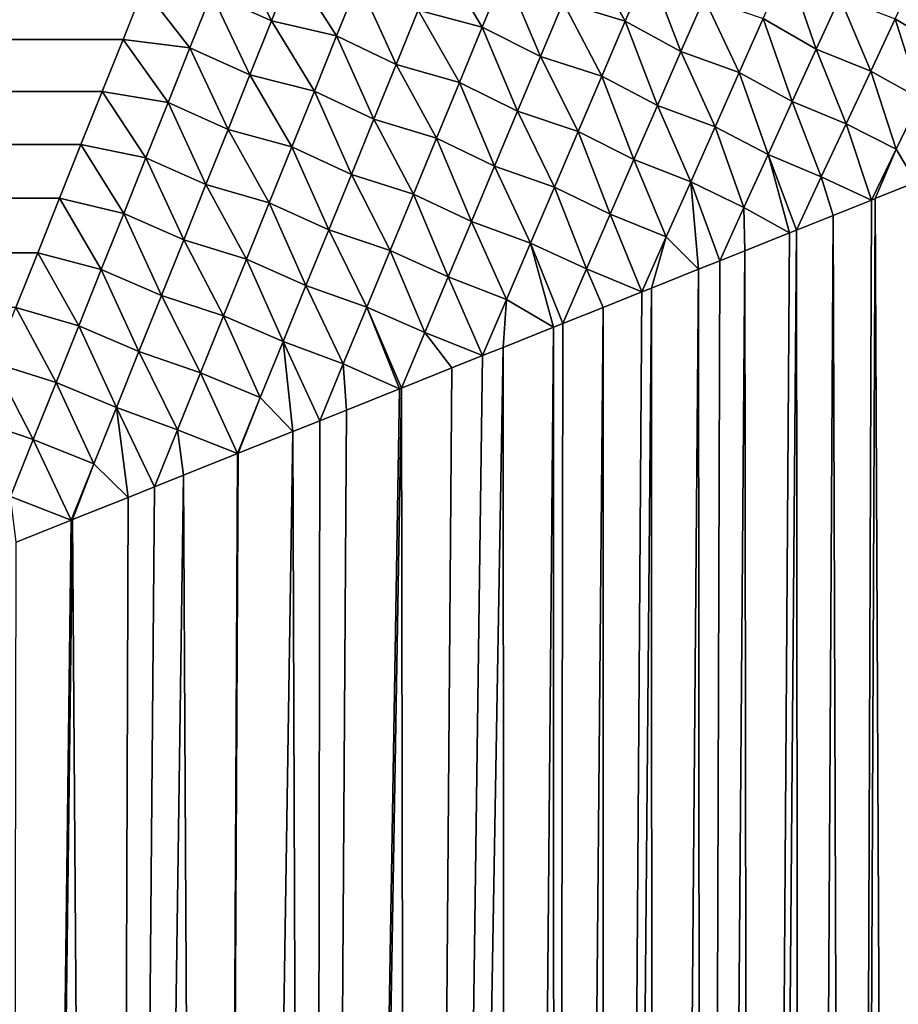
# Model space of a CAD drawing. Extents: x -226 to 226, y -900 to 900.
# Tile 717 of 729: x 178.73 to 180.48, y 892.47 to 894.43. Entities that reach past the tile are written whole.
import ezdxf

# ---------------------------------------------------------------- set-up
doc = ezdxf.new("R2010")
doc.units = 0
doc.header["$LTSCALE"] = 65.185185
for name, color, linetype in [('189', 7, 'CONTINUOUS'), ('496', 7, 'CONTINUOUS'), ('497', 7, 'CONTINUOUS'), ('499', 7, 'CONTINUOUS')]:
    doc.layers.add(name, color=color, linetype=linetype)

msp = doc.modelspace()

# ---------------------------------------------------------------- linework, layer by layer
at = {"layer": '189', "color": 7, "linetype": 'CONTINUOUS'}
for points in [[(181.25, 900, 1.9), (177.25, 900, 1.9), (177.25, 0, 1.9), (181.25, 900, 1.9)], [(181.25, 900, 1.9), (177.25, 0, 1.9), (181.25, 0, 1.9), (181.25, 900, 1.9)]]:
    msp.add_3dface(points, dxfattribs=at)
at = {"layer": '496', "color": 7, "linetype": 'CONTINUOUS'}
for points in [[(-178.9611, 894.4527, -23.0697), (-178.9775, 894.4936, -23.0523), (178.9365, 894.3913, -23.0945), (-178.9611, 894.4527, -23.0697)], [(178.9365, 894.3913, -23.0945), (-178.9775, 894.4936, -23.0523), (178.9775, 894.4936, -23.0523), (178.9365, 894.3913, -23.0945)], [(-178.9365, 894.3913, -23.0945), (-178.9611, 894.4527, -23.0697), (178.9365, 894.3913, -23.0945), (-178.9365, 894.3913, -23.0945)], [(-178.8965, 894.2913, -23.1315), (-178.9365, 894.3913, -23.0945), (178.8949, 894.2872, -23.1329), (-178.8965, 894.2913, -23.1315)], [(178.8949, 894.2872, -23.1329), (-178.9365, 894.3913, -23.0945), (178.9365, 894.3913, -23.0945), (178.8949, 894.2872, -23.1329)], [(-178.8949, 894.2872, -23.1329), (-178.8965, 894.2913, -23.1315), (178.8949, 894.2872, -23.1329), (-178.8949, 894.2872, -23.1329)], [(-178.8526, 894.1815, -23.1676), (-178.8949, 894.2872, -23.1329), (178.8526, 894.1815, -23.1676), (-178.8526, 894.1815, -23.1676)], [(178.8526, 894.1815, -23.1676), (-178.8949, 894.2872, -23.1329), (178.8949, 894.2872, -23.1329), (178.8526, 894.1815, -23.1676)], [(-178.8314, 894.1284, -23.1833), (-178.8526, 894.1815, -23.1676), (178.8098, 894.0745, -23.1983), (-178.8314, 894.1284, -23.1833)], [(178.8098, 894.0745, -23.1983), (-178.8526, 894.1815, -23.1676), (178.8526, 894.1815, -23.1676), (178.8098, 894.0745, -23.1983)], [(-178.8098, 894.0745, -23.1983), (-178.8314, 894.1284, -23.1833), (178.8098, 894.0745, -23.1983), (-178.8098, 894.0745, -23.1983)], [(-178.7665, 893.9661, -23.2251), (-178.8098, 894.0745, -23.1983), (178.7665, 893.9661, -23.2251), (-178.7665, 893.9661, -23.2251)], [(178.7665, 893.9661, -23.2251), (-178.8098, 894.0745, -23.1983), (178.8098, 894.0745, -23.1983), (178.7665, 893.9661, -23.2251)], [(178.7227, 893.8568, -23.2479), (-178.7665, 893.9661, -23.2251), (178.7665, 893.9661, -23.2251), (178.7227, 893.8568, -23.2479)]]:
    msp.add_3dface(points, dxfattribs=at)
at = {"layer": '497', "color": 7, "linetype": 'CONTINUOUS'}
for points in [[(180.516, 894.1064, -22.5216), (180.4853, 883.2804, -22.5491), (180.4348, 894.0739, -22.5927), (180.516, 894.1064, -22.5216)], [(180.4278, 894.0711, -22.5986), (180.3874, 883.2364, -22.6319), (180.3509, 894.0403, -22.661), (180.4278, 894.0711, -22.5986)], [(180.4853, 883.2804, -22.5491), (180.3874, 883.2364, -22.6319), (180.4348, 894.0739, -22.5927), (180.4853, 883.2804, -22.5491)], [(180.4348, 894.0739, -22.5927), (180.3874, 883.2364, -22.6319), (180.4278, 894.0711, -22.5986), (180.4348, 894.0739, -22.5927)], [(180.3509, 894.0403, -22.661), (180.2889, 883.199, -22.7083), (180.2778, 894.0111, -22.7165), (180.3509, 894.0403, -22.661)], [(180.3874, 883.2364, -22.6319), (180.2889, 883.199, -22.7083), (180.3509, 894.0403, -22.661), (180.3874, 883.2364, -22.6319)], [(180.2642, 894.0057, -22.7264), (180.1901, 883.168, -22.7786), (180.1749, 893.97, -22.7889), (180.2642, 894.0057, -22.7264)], [(180.2889, 883.199, -22.7083), (180.1901, 883.168, -22.7786), (180.2778, 894.0111, -22.7165), (180.2889, 883.199, -22.7083)], [(180.2778, 894.0111, -22.7165), (180.1901, 883.168, -22.7786), (180.2642, 894.0057, -22.7264), (180.2778, 894.0111, -22.7165)], [(180.1901, 883.168, -22.7786), (180.0914, 883.1431, -22.8431), (180.1749, 893.97, -22.7889), (180.1901, 883.168, -22.7786)], [(180.1749, 893.97, -22.7889), (180.0914, 883.1431, -22.8431), (180.1252, 893.9501, -22.8217), (180.1749, 893.97, -22.7889)], [(180.1252, 893.9501, -22.8217), (180.0914, 883.1431, -22.8431), (180.0832, 893.9333, -22.8482), (180.1252, 893.9501, -22.8217)], [(180.0832, 893.9333, -22.8482), (179.9929, 883.124, -22.9021), (179.9891, 893.8956, -22.9044), (180.0832, 893.9333, -22.8482)], [(180.0914, 883.1431, -22.8431), (179.9929, 883.124, -22.9021), (180.0832, 893.9333, -22.8482), (180.0914, 883.1431, -22.8431)], [(179.9698, 893.8879, -22.9153), (179.8948, 883.1106, -22.9561), (179.8927, 893.8571, -22.9571), (179.9698, 893.8879, -22.9153)], [(179.9929, 883.124, -22.9021), (179.8948, 883.1106, -22.9561), (179.9891, 893.8956, -22.9044), (179.9929, 883.124, -22.9021)], [(179.9891, 893.8956, -22.9044), (179.8948, 883.1106, -22.9561), (179.9698, 893.8879, -22.9153), (179.9891, 893.8956, -22.9044)], [(179.8948, 883.1106, -22.9561), (179.797, 883.1026, -23.0051), (179.8927, 893.8571, -22.9571), (179.8948, 883.1106, -22.9561)], [(179.8927, 893.8571, -22.9571), (179.797, 883.1026, -23.0051), (179.8123, 893.8249, -22.9978), (179.8927, 893.8571, -22.9571)], [(179.7942, 893.8177, -23.0065), (179.7, 883.1, -23.0495), (179.6936, 893.7775, -23.0523), (179.7942, 893.8177, -23.0065)], [(179.797, 883.1026, -23.0051), (179.7, 883.1, -23.0495), (179.7942, 893.8177, -23.0065), (179.797, 883.1026, -23.0051)], [(179.8123, 893.8249, -22.9978), (179.797, 883.1026, -23.0051), (179.7942, 893.8177, -23.0065), (179.8123, 893.8249, -22.9978)], [(179.7, 883.1, -23.0495), (179.5087, 883.1, -23.1253), (179.6936, 893.7775, -23.0523), (179.7, 883.1, -23.0495)], [(179.6936, 893.7775, -23.0523), (179.5087, 883.1, -23.1253), (179.6527, 893.7611, -23.0697), (179.6936, 893.7775, -23.0523)], [(179.6527, 893.7611, -23.0697), (179.5087, 883.1, -23.1253), (179.5913, 893.7365, -23.0945), (179.6527, 893.7611, -23.0697)], [(179.5913, 893.7365, -23.0945), (179.5087, 883.1, -23.1253), (179.4913, 893.6965, -23.1315), (179.5913, 893.7365, -23.0945)], [(179.5087, 883.1, -23.1253), (179.3127, 883.1, -23.1878), (179.4913, 893.6965, -23.1315), (179.5087, 883.1, -23.1253)], [(179.4913, 893.6965, -23.1315), (179.3127, 883.1, -23.1878), (179.4872, 893.6949, -23.1329), (179.4913, 893.6965, -23.1315)], [(179.4872, 893.6949, -23.1329), (179.3127, 883.1, -23.1878), (179.3815, 893.6526, -23.1676), (179.4872, 893.6949, -23.1329)], [(179.3815, 893.6526, -23.1676), (179.3127, 883.1, -23.1878), (179.3284, 893.6314, -23.1833), (179.3815, 893.6526, -23.1676)], [(179.3284, 893.6314, -23.1833), (179.3127, 883.1, -23.1878), (179.2745, 893.6098, -23.1983), (179.3284, 893.6314, -23.1833)], [(179.3127, 883.1, -23.1878), (179.1129, 883.1, -23.2367), (179.2745, 893.6098, -23.1983), (179.3127, 883.1, -23.1878)], [(179.2745, 893.6098, -23.1983), (179.1129, 883.1, -23.2367), (179.1661, 893.5665, -23.2251), (179.2745, 893.6098, -23.1983)], [(179.1642, 893.5657, -23.2256), (179.1129, 883.1, -23.2367), (179.0568, 893.5227, -23.2479), (179.1642, 893.5657, -23.2256)], [(179.1661, 893.5665, -23.2251), (179.1129, 883.1, -23.2367), (179.1642, 893.5657, -23.2256), (179.1661, 893.5665, -23.2251)], [(179.1129, 883.1, -23.2367), (178.9102, 883.1, -23.2718), (179.0568, 893.5227, -23.2479), (179.1129, 883.1, -23.2367)], [(179.0568, 893.5227, -23.2479), (178.9102, 883.1, -23.2718), (178.9991, 893.4996, -23.2582), (179.0568, 893.5227, -23.2479)], [(178.9991, 893.4996, -23.2582), (178.9102, 883.1, -23.2718), (178.9465, 893.4786, -23.2666), (178.9991, 893.4996, -23.2582)], [(178.9465, 893.4786, -23.2666), (178.9102, 883.1, -23.2718), (178.8355, 893.4342, -23.2812), (178.9465, 893.4786, -23.2666)], [(178.9102, 883.1, -23.2718), (178.7056, 883.1, -23.2929), (178.8355, 893.4342, -23.2812), (178.9102, 883.1, -23.2718)], [(178.8355, 893.4342, -23.2812), (178.7056, 883.1, -23.2929), (178.833, 893.4332, -23.2815), (178.8355, 893.4342, -23.2812)], [(178.833, 893.4332, -23.2815), (178.7056, 883.1, -23.2929), (178.7239, 893.3896, -23.2916), (178.833, 893.4332, -23.2815)]]:
    msp.add_3dface(points, dxfattribs=at)
at = {"layer": '499', "color": 7, "linetype": 'CONTINUOUS'}
for points in [[(179.1128, 894.4821, -23.0529), (179.1553, 894.5884, -23.0047), (179.2323, 894.4281, -23.0623), (179.1128, 894.4821, -23.0529)], [(179.2323, 894.4281, -23.0623), (179.1553, 894.5884, -23.0047), (179.275, 894.5344, -23.0163), (179.2323, 894.4281, -23.0623)], [(179.5245, 894.4495, -22.9999), (179.5681, 894.5564, -22.9512), (179.6521, 894.4158, -22.974), (179.5245, 894.4495, -22.9999)], [(179.6521, 894.4158, -22.974), (179.5681, 894.5564, -22.9512), (179.6971, 894.5249, -22.9247), (179.6521, 894.4158, -22.974)], [(179.813, 894.4646, -22.9026), (179.8577, 894.5713, -22.8504), (179.9367, 894.4274, -22.8605), (179.813, 894.4646, -22.9026)], [(179.9367, 894.4274, -22.8605), (179.8577, 894.5713, -22.8504), (179.983, 894.5358, -22.8074), (179.9367, 894.4274, -22.8605)], [(179.2323, 894.4281, -23.0623), (179.275, 894.5344, -23.0163), (179.3619, 894.398, -23.0525), (179.2323, 894.4281, -23.0623)], [(179.3619, 894.398, -23.0525), (179.275, 894.5344, -23.0163), (179.4058, 894.5068, -23.0062), (179.3619, 894.398, -23.0525)], [(179.9367, 894.4274, -22.8605), (179.983, 894.5358, -22.8074), (180.0479, 894.3669, -22.8202), (179.9367, 894.4274, -22.8605)], [(180.0479, 894.3669, -22.8202), (179.983, 894.5358, -22.8074), (180.0942, 894.4732, -22.7692), (180.0479, 894.3669, -22.8202)], [(180.212, 894.4327, -22.7109), (180.2594, 894.539, -22.6533), (180.3172, 894.3717, -22.6544), (180.212, 894.4327, -22.7109)], [(180.3172, 894.3717, -22.6544), (180.2594, 894.539, -22.6533), (180.3643, 894.475, -22.5988), (180.3172, 894.3717, -22.6544)], [(180.4746, 894.4319, -22.5239), (180.5227, 894.5343, -22.4609), (180.5727, 894.3723, -22.4504), (180.4746, 894.4319, -22.5239)], [(179.6521, 894.4158, -22.974), (179.6971, 894.5249, -22.9247), (179.7679, 894.3568, -22.9497), (179.6521, 894.4158, -22.974)], [(179.7679, 894.3568, -22.9497), (179.6971, 894.5249, -22.9247), (179.813, 894.4646, -22.9026), (179.7679, 894.3568, -22.9497)], [(179.3619, 894.398, -23.0525), (179.4058, 894.5068, -23.0062), (179.4805, 894.3413, -23.044), (179.3619, 894.398, -23.0525)], [(179.4805, 894.3413, -23.044), (179.4058, 894.5068, -23.0062), (179.5245, 894.4495, -22.9999), (179.4805, 894.3413, -23.044)], [(178.9365, 894.3913, -23.0945), (178.9775, 894.4936, -23.0523), (179.0698, 894.3745, -23.0967), (178.9365, 894.3913, -23.0945)], [(179.0698, 894.3745, -23.0967), (178.9775, 894.4936, -23.0523), (179.1128, 894.4821, -23.0529), (179.0698, 894.3745, -23.0967)], [(179.0698, 894.3745, -23.0967), (179.1128, 894.4821, -23.0529), (179.1892, 894.3205, -23.104), (179.0698, 894.3745, -23.0967)], [(179.1892, 894.3205, -23.104), (179.1128, 894.4821, -23.0529), (179.2323, 894.4281, -23.0623), (179.1892, 894.3205, -23.104)], [(179.7679, 894.3568, -22.9497), (179.813, 894.4646, -22.9026), (179.8901, 894.3179, -22.9082), (179.7679, 894.3568, -22.9497)], [(179.8901, 894.3179, -22.9082), (179.813, 894.4646, -22.9026), (179.9367, 894.4274, -22.8605), (179.8901, 894.3179, -22.9082)], [(180.0479, 894.3669, -22.8202), (180.0942, 894.4732, -22.7692), (180.1642, 894.3251, -22.7628), (180.0479, 894.3669, -22.8202)], [(180.1642, 894.3251, -22.7628), (180.0942, 894.4732, -22.7692), (180.212, 894.4327, -22.7109), (180.1642, 894.3251, -22.7628)], [(180.3172, 894.3717, -22.6544), (180.3643, 894.475, -22.5988), (180.426, 894.3281, -22.5809), (180.3172, 894.3717, -22.6544)], [(180.426, 894.3281, -22.5809), (180.3643, 894.475, -22.5988), (180.4746, 894.4319, -22.5239), (180.426, 894.3281, -22.5809)], [(179.4805, 894.3413, -23.044), (179.5245, 894.4495, -22.9999), (179.6067, 894.3056, -23.0184), (179.4805, 894.3413, -23.044)], [(179.6067, 894.3056, -23.0184), (179.5245, 894.4495, -22.9999), (179.6521, 894.4158, -22.974), (179.6067, 894.3056, -23.0184)], [(179.1892, 894.3205, -23.104), (179.2323, 894.4281, -23.0623), (179.3176, 894.2881, -23.0941), (179.1892, 894.3205, -23.104)], [(179.3176, 894.2881, -23.0941), (179.2323, 894.4281, -23.0623), (179.3619, 894.398, -23.0525), (179.3176, 894.2881, -23.0941)], [(179.8901, 894.3179, -22.9082), (179.9367, 894.4274, -22.8605), (180.0013, 894.2596, -22.8659), (179.8901, 894.3179, -22.9082)], [(180.0013, 894.2596, -22.8659), (179.9367, 894.4274, -22.8605), (180.0479, 894.3669, -22.8202), (180.0013, 894.2596, -22.8659)], [(180.1642, 894.3251, -22.7628), (180.212, 894.4327, -22.7109), (180.2696, 894.2673, -22.7044), (180.1642, 894.3251, -22.7628)], [(180.2696, 894.2673, -22.7044), (180.212, 894.4327, -22.7109), (180.3172, 894.3717, -22.6544), (180.2696, 894.2673, -22.7044)], [(180.426, 894.3281, -22.5809), (180.4746, 894.4319, -22.5239), (180.5248, 894.2728, -22.5055), (180.426, 894.3281, -22.5809)], [(180.5248, 894.2728, -22.5055), (180.4746, 894.4319, -22.5239), (180.5727, 894.3723, -22.4504), (180.5248, 894.2728, -22.5055)], [(179.3176, 894.2881, -23.0941), (179.3619, 894.398, -23.0525), (179.4361, 894.2322, -23.0835), (179.3176, 894.2881, -23.0941)], [(179.4361, 894.2322, -23.0835), (179.3619, 894.398, -23.0525), (179.4805, 894.3413, -23.044), (179.4361, 894.2322, -23.0835)], [(179.6067, 894.3056, -23.0184), (179.6521, 894.4158, -22.974), (179.7224, 894.2481, -22.992), (179.6067, 894.3056, -23.0184)], [(179.7224, 894.2481, -22.992), (179.6521, 894.4158, -22.974), (179.7679, 894.3568, -22.9497), (179.7224, 894.2481, -22.992)], [(178.8949, 894.2872, -23.1329), (178.9365, 894.3913, -23.0945), (179.0262, 894.2655, -23.1362), (178.8949, 894.2872, -23.1329)], [(179.0262, 894.2655, -23.1362), (178.9365, 894.3913, -23.0945), (179.0698, 894.3745, -23.0967), (179.0262, 894.2655, -23.1362)], [(179.0262, 894.2655, -23.1362), (179.0698, 894.3745, -23.0967), (179.1456, 894.2118, -23.1413), (179.0262, 894.2655, -23.1362)], [(179.1456, 894.2118, -23.1413), (179.0698, 894.3745, -23.0967), (179.1892, 894.3205, -23.104), (179.1456, 894.2118, -23.1413)], [(180.0013, 894.2596, -22.8659), (180.0479, 894.3669, -22.8202), (180.116, 894.2167, -22.809), (180.0013, 894.2596, -22.8659)], [(180.116, 894.2167, -22.809), (180.0479, 894.3669, -22.8202), (180.1642, 894.3251, -22.7628), (180.116, 894.2167, -22.809)], [(180.2696, 894.2673, -22.7044), (180.3172, 894.3717, -22.6544), (180.3769, 894.2232, -22.6319), (180.2696, 894.2673, -22.7044)], [(180.3769, 894.2232, -22.6319), (180.3172, 894.3717, -22.6544), (180.426, 894.3281, -22.5809), (180.3769, 894.2232, -22.6319)], [(179.4361, 894.2322, -23.0835), (179.4805, 894.3413, -23.044), (179.5609, 894.1945, -23.0578), (179.4361, 894.2322, -23.0835)], [(179.5609, 894.1945, -23.0578), (179.4805, 894.3413, -23.044), (179.6067, 894.3056, -23.0184), (179.5609, 894.1945, -23.0578)], [(179.7224, 894.2481, -22.992), (179.7679, 894.3568, -22.9497), (179.843, 894.2076, -22.9506), (179.7224, 894.2481, -22.992)], [(179.843, 894.2076, -22.9506), (179.7679, 894.3568, -22.9497), (179.8901, 894.3179, -22.9082), (179.843, 894.2076, -22.9506)], [(179.1456, 894.2118, -23.1413), (179.1892, 894.3205, -23.104), (179.2728, 894.1772, -23.1312), (179.1456, 894.2118, -23.1413)], [(179.2728, 894.1772, -23.1312), (179.1892, 894.3205, -23.104), (179.3176, 894.2881, -23.0941), (179.2728, 894.1772, -23.1312)], [(180.116, 894.2167, -22.809), (180.1642, 894.3251, -22.7628), (180.2217, 894.1621, -22.7488), (180.116, 894.2167, -22.809)], [(180.2217, 894.1621, -22.7488), (180.1642, 894.3251, -22.7628), (180.2696, 894.2673, -22.7044), (180.2217, 894.1621, -22.7488)], [(180.3769, 894.2232, -22.6319), (180.426, 894.3281, -22.5809), (180.4765, 894.1724, -22.5549), (180.3769, 894.2232, -22.6319)], [(180.4765, 894.1724, -22.5549), (180.426, 894.3281, -22.5809), (180.5248, 894.2728, -22.5055), (180.4765, 894.1724, -22.5549)], [(179.5609, 894.1945, -23.0578), (179.6067, 894.3056, -23.0184), (179.6766, 894.1386, -23.0293), (179.5609, 894.1945, -23.0578)], [(179.6766, 894.1386, -23.0293), (179.6067, 894.3056, -23.0184), (179.7224, 894.2481, -22.992), (179.6766, 894.1386, -23.0293)], [(179.843, 894.2076, -22.9506), (179.8901, 894.3179, -22.9082), (179.9543, 894.1516, -22.9064), (179.843, 894.2076, -22.9506)], [(179.9543, 894.1516, -22.9064), (179.8901, 894.3179, -22.9082), (180.0013, 894.2596, -22.8659), (179.9543, 894.1516, -22.9064)], [(178.8526, 894.1815, -23.1676), (178.8949, 894.2872, -23.1329), (178.9822, 894.1555, -23.1713), (178.8526, 894.1815, -23.1676)], [(178.9822, 894.1555, -23.1713), (178.8949, 894.2872, -23.1329), (179.0262, 894.2655, -23.1362), (178.9822, 894.1555, -23.1713)], [(179.2728, 894.1772, -23.1312), (179.3176, 894.2881, -23.0941), (179.3913, 894.1223, -23.1184), (179.2728, 894.1772, -23.1312)], [(179.3913, 894.1223, -23.1184), (179.3176, 894.2881, -23.0941), (179.4361, 894.2322, -23.0835), (179.3913, 894.1223, -23.1184)], [(178.9822, 894.1555, -23.1713), (179.0262, 894.2655, -23.1362), (179.1017, 894.1022, -23.1742), (178.9822, 894.1555, -23.1713)], [(179.1017, 894.1022, -23.1742), (179.0262, 894.2655, -23.1362), (179.1456, 894.2118, -23.1413), (179.1017, 894.1022, -23.1742)], [(179.9543, 894.1516, -22.9064), (180.0013, 894.2596, -22.8659), (180.0674, 894.1075, -22.8498), (179.9543, 894.1516, -22.9064)], [(180.0674, 894.1075, -22.8498), (180.0013, 894.2596, -22.8659), (180.116, 894.2167, -22.809), (180.0674, 894.1075, -22.8498)], [(180.2217, 894.1621, -22.7488), (180.2696, 894.2673, -22.7044), (180.3275, 894.1175, -22.677), (180.2217, 894.1621, -22.7488)], [(180.3275, 894.1175, -22.677), (180.2696, 894.2673, -22.7044), (180.3769, 894.2232, -22.6319), (180.3275, 894.1175, -22.677)], [(180.516, 894.1064, -22.5216), (180.4765, 894.1724, -22.5549), (180.5248, 894.2728, -22.5055), (180.516, 894.1064, -22.5216)], [(179.6766, 894.1386, -23.0293), (179.7224, 894.2481, -22.992), (179.7957, 894.0965, -22.9879), (179.6766, 894.1386, -23.0293)], [(179.7957, 894.0965, -22.9879), (179.7224, 894.2481, -22.992), (179.843, 894.2076, -22.9506), (179.7957, 894.0965, -22.9879)], [(179.3913, 894.1223, -23.1184), (179.4361, 894.2322, -23.0835), (179.5148, 894.0827, -23.0924), (179.3913, 894.1223, -23.1184)], [(179.5148, 894.0827, -23.0924), (179.4361, 894.2322, -23.0835), (179.5609, 894.1945, -23.0578), (179.5148, 894.0827, -23.0924)], [(180.4278, 894.0711, -22.5986), (180.3275, 894.1175, -22.677), (180.3769, 894.2232, -22.6319), (180.4278, 894.0711, -22.5986)], [(180.4278, 894.0711, -22.5986), (180.3769, 894.2232, -22.6319), (180.4765, 894.1724, -22.5549), (180.4278, 894.0711, -22.5986)], [(179.1017, 894.1022, -23.1742), (179.1456, 894.2118, -23.1413), (179.2277, 894.0654, -23.1636), (179.1017, 894.1022, -23.1742)], [(179.2277, 894.0654, -23.1636), (179.1456, 894.2118, -23.1413), (179.2728, 894.1772, -23.1312), (179.2277, 894.0654, -23.1636)], [(179.7957, 894.0965, -22.9879), (179.843, 894.2076, -22.9506), (179.9071, 894.043, -22.9418), (179.7957, 894.0965, -22.9879)], [(179.9071, 894.043, -22.9418), (179.843, 894.2076, -22.9506), (179.9543, 894.1516, -22.9064), (179.9071, 894.043, -22.9418)], [(180.0674, 894.1075, -22.8498), (180.116, 894.2167, -22.809), (180.1734, 894.0563, -22.7879), (180.0674, 894.1075, -22.8498)], [(180.1734, 894.0563, -22.7879), (180.116, 894.2167, -22.809), (180.2217, 894.1621, -22.7488), (180.1734, 894.0563, -22.7879)], [(178.8098, 894.0745, -23.1983), (178.8526, 894.1815, -23.1676), (178.9379, 894.0445, -23.2021), (178.8098, 894.0745, -23.1983)], [(178.9379, 894.0445, -23.2021), (178.8526, 894.1815, -23.1676), (178.9822, 894.1555, -23.1713), (178.9379, 894.0445, -23.2021)], [(179.5148, 894.0827, -23.0924), (179.5609, 894.1945, -23.0578), (179.6305, 894.0286, -23.0619), (179.5148, 894.0827, -23.0924)], [(179.6305, 894.0286, -23.0619), (179.5609, 894.1945, -23.0578), (179.6766, 894.1386, -23.0293), (179.6305, 894.0286, -23.0619)], [(179.2277, 894.0654, -23.1636), (179.2728, 894.1772, -23.1312), (179.3462, 894.0117, -23.1488), (179.2277, 894.0654, -23.1636)], [(179.3462, 894.0117, -23.1488), (179.2728, 894.1772, -23.1312), (179.3913, 894.1223, -23.1184), (179.3462, 894.0117, -23.1488)], [(180.2642, 894.0057, -22.7264), (180.1734, 894.0563, -22.7879), (180.2217, 894.1621, -22.7488), (180.2642, 894.0057, -22.7264)], [(180.2778, 894.0111, -22.7165), (180.2642, 894.0057, -22.7264), (180.2217, 894.1621, -22.7488), (180.2778, 894.0111, -22.7165)], [(180.2778, 894.0111, -22.7165), (180.2217, 894.1621, -22.7488), (180.3275, 894.1175, -22.677), (180.2778, 894.0111, -22.7165)], [(180.4348, 894.0739, -22.5927), (180.4278, 894.0711, -22.5986), (180.4765, 894.1724, -22.5549), (180.4348, 894.0739, -22.5927)], [(180.516, 894.1064, -22.5216), (180.4348, 894.0739, -22.5927), (180.4765, 894.1724, -22.5549), (180.516, 894.1064, -22.5216)], [(178.9379, 894.0445, -23.2021), (178.9822, 894.1555, -23.1713), (179.0574, 893.9919, -23.2029), (178.9379, 894.0445, -23.2021)], [(179.0574, 893.9919, -23.2029), (178.9822, 894.1555, -23.1713), (179.1017, 894.1022, -23.1742), (179.0574, 893.9919, -23.2029)], [(179.9071, 894.043, -22.9418), (179.9543, 894.1516, -22.9064), (180.0187, 893.9979, -22.8852), (179.9071, 894.043, -22.9418)], [(180.0187, 893.9979, -22.8852), (179.9543, 894.1516, -22.9064), (180.0674, 894.1075, -22.8498), (180.0187, 893.9979, -22.8852)], [(179.3462, 894.0117, -23.1488), (179.3913, 894.1223, -23.1184), (179.4684, 893.9703, -23.1222), (179.3462, 894.0117, -23.1488)], [(179.4684, 893.9703, -23.1222), (179.3913, 894.1223, -23.1184), (179.5148, 894.0827, -23.0924), (179.4684, 893.9703, -23.1222)], [(179.6305, 894.0286, -23.0619), (179.6766, 894.1386, -23.0293), (179.7482, 893.985, -23.0201), (179.6305, 894.0286, -23.0619)], [(179.7482, 893.985, -23.0201), (179.6766, 894.1386, -23.0293), (179.7957, 894.0965, -22.9879), (179.7482, 893.985, -23.0201)], [(180.0832, 893.9333, -22.8482), (180.0187, 893.9979, -22.8852), (180.0674, 894.1075, -22.8498), (180.0832, 893.9333, -22.8482)], [(180.1252, 893.9501, -22.8217), (180.0832, 893.9333, -22.8482), (180.0674, 894.1075, -22.8498), (180.1252, 893.9501, -22.8217)], [(180.1252, 893.9501, -22.8217), (180.0674, 894.1075, -22.8498), (180.1734, 894.0563, -22.7879), (180.1252, 893.9501, -22.8217)], [(180.3509, 894.0403, -22.661), (180.2778, 894.0111, -22.7165), (180.3275, 894.1175, -22.677), (180.3509, 894.0403, -22.661)], [(180.4278, 894.0711, -22.5986), (180.3509, 894.0403, -22.661), (180.3275, 894.1175, -22.677), (180.4278, 894.0711, -22.5986)], [(179.0574, 893.9919, -23.2029), (179.1017, 894.1022, -23.1742), (179.1824, 893.953, -23.1915), (179.0574, 893.9919, -23.2029)], [(179.1824, 893.953, -23.1915), (179.1017, 894.1022, -23.1742), (179.2277, 894.0654, -23.1636), (179.1824, 893.953, -23.1915)], [(179.4684, 893.9703, -23.1222), (179.5148, 894.0827, -23.0924), (179.5842, 893.9181, -23.0898), (179.4684, 893.9703, -23.1222)], [(179.5842, 893.9181, -23.0898), (179.5148, 894.0827, -23.0924), (179.6305, 894.0286, -23.0619), (179.5842, 893.9181, -23.0898)], [(179.7482, 893.985, -23.0201), (179.7957, 894.0965, -22.9879), (179.8597, 893.9341, -22.9723), (179.7482, 893.985, -23.0201)], [(179.8597, 893.9341, -22.9723), (179.7957, 894.0965, -22.9879), (179.9071, 894.043, -22.9418), (179.8597, 893.9341, -22.9723)], [(178.7665, 893.9661, -23.2251), (178.8098, 894.0745, -23.1983), (178.8932, 893.9328, -23.2285), (178.7665, 893.9661, -23.2251)], [(178.8932, 893.9328, -23.2285), (178.8098, 894.0745, -23.1983), (178.9379, 894.0445, -23.2021), (178.8932, 893.9328, -23.2285)], [(179.1824, 893.953, -23.1915), (179.2277, 894.0654, -23.1636), (179.3009, 893.9006, -23.1747), (179.1824, 893.953, -23.1915)], [(179.3009, 893.9006, -23.1747), (179.2277, 894.0654, -23.1636), (179.3462, 894.0117, -23.1488), (179.3009, 893.9006, -23.1747)], [(178.8932, 893.9328, -23.2285), (178.9379, 894.0445, -23.2021), (179.0129, 893.8809, -23.2272), (178.8932, 893.9328, -23.2285)], [(179.0129, 893.8809, -23.2272), (178.9379, 894.0445, -23.2021), (179.0574, 893.9919, -23.2029), (179.0129, 893.8809, -23.2272)], [(180.1749, 893.97, -22.7889), (180.1252, 893.9501, -22.8217), (180.1734, 894.0563, -22.7879), (180.1749, 893.97, -22.7889)], [(180.2642, 894.0057, -22.7264), (180.1749, 893.97, -22.7889), (180.1734, 894.0563, -22.7879), (180.2642, 894.0057, -22.7264)], [(179.5842, 893.9181, -23.0898), (179.6305, 894.0286, -23.0619), (179.7005, 893.8731, -23.0474), (179.5842, 893.9181, -23.0898)], [(179.7005, 893.8731, -23.0474), (179.6305, 894.0286, -23.0619), (179.7482, 893.985, -23.0201), (179.7005, 893.8731, -23.0474)], [(179.9698, 893.8879, -22.9153), (179.8597, 893.9341, -22.9723), (179.9071, 894.043, -22.9418), (179.9698, 893.8879, -22.9153)], [(179.9698, 893.8879, -22.9153), (179.9071, 894.043, -22.9418), (180.0187, 893.9979, -22.8852), (179.9698, 893.8879, -22.9153)], [(179.3009, 893.9006, -23.1747), (179.3462, 894.0117, -23.1488), (179.4219, 893.8575, -23.1472), (179.3009, 893.9006, -23.1747)], [(179.4219, 893.8575, -23.1472), (179.3462, 894.0117, -23.1488), (179.4684, 893.9703, -23.1222), (179.4219, 893.8575, -23.1472)], [(179.0129, 893.8809, -23.2272), (179.0574, 893.9919, -23.2029), (179.1367, 893.8401, -23.2149), (179.0129, 893.8809, -23.2272)], [(179.1367, 893.8401, -23.2149), (179.0574, 893.9919, -23.2029), (179.1824, 893.953, -23.1915), (179.1367, 893.8401, -23.2149)], [(179.7942, 893.8177, -23.0065), (179.7005, 893.8731, -23.0474), (179.7482, 893.985, -23.0201), (179.7942, 893.8177, -23.0065)], [(179.8123, 893.8249, -22.9978), (179.7942, 893.8177, -23.0065), (179.7482, 893.985, -23.0201), (179.8123, 893.8249, -22.9978)], [(179.8123, 893.8249, -22.9978), (179.7482, 893.985, -23.0201), (179.8597, 893.9341, -22.9723), (179.8123, 893.8249, -22.9978)], [(179.9891, 893.8956, -22.9044), (179.9698, 893.8879, -22.9153), (180.0187, 893.9979, -22.8852), (179.9891, 893.8956, -22.9044)], [(180.0832, 893.9333, -22.8482), (179.9891, 893.8956, -22.9044), (180.0187, 893.9979, -22.8852), (180.0832, 893.9333, -22.8482)], [(178.7227, 893.8568, -23.2479), (178.7665, 893.9661, -23.2251), (178.8482, 893.8203, -23.2506), (178.7227, 893.8568, -23.2479)], [(178.8482, 893.8203, -23.2506), (178.7665, 893.9661, -23.2251), (178.8932, 893.9328, -23.2285), (178.8482, 893.8203, -23.2506)], [(179.4219, 893.8575, -23.1472), (179.4684, 893.9703, -23.1222), (179.5378, 893.8073, -23.1129), (179.4219, 893.8575, -23.1472)], [(179.5378, 893.8073, -23.1129), (179.4684, 893.9703, -23.1222), (179.5842, 893.9181, -23.0898), (179.5378, 893.8073, -23.1129)], [(179.1367, 893.8401, -23.2149), (179.1824, 893.953, -23.1915), (179.2555, 893.7891, -23.196), (179.1367, 893.8401, -23.2149)], [(179.2555, 893.7891, -23.196), (179.1824, 893.953, -23.1915), (179.3009, 893.9006, -23.1747), (179.2555, 893.7891, -23.196)], [(178.8482, 893.8203, -23.2506), (178.8932, 893.9328, -23.2285), (178.9681, 893.7694, -23.2472), (178.8482, 893.8203, -23.2506)], [(178.9681, 893.7694, -23.2472), (178.8932, 893.9328, -23.2285), (179.0129, 893.8809, -23.2272), (178.9681, 893.7694, -23.2472)], [(179.8927, 893.8571, -22.9571), (179.8123, 893.8249, -22.9978), (179.8597, 893.9341, -22.9723), (179.8927, 893.8571, -22.9571)], [(179.9698, 893.8879, -22.9153), (179.8927, 893.8571, -22.9571), (179.8597, 893.9341, -22.9723), (179.9698, 893.8879, -22.9153)], [(179.6527, 893.7611, -23.0697), (179.5378, 893.8073, -23.1129), (179.5842, 893.9181, -23.0898), (179.6527, 893.7611, -23.0697)], [(179.6527, 893.7611, -23.0697), (179.5842, 893.9181, -23.0898), (179.7005, 893.8731, -23.0474), (179.6527, 893.7611, -23.0697)], [(179.2555, 893.7891, -23.196), (179.3009, 893.9006, -23.1747), (179.3752, 893.7445, -23.1676), (179.2555, 893.7891, -23.196)], [(179.3752, 893.7445, -23.1676), (179.3009, 893.9006, -23.1747), (179.4219, 893.8575, -23.1472), (179.3752, 893.7445, -23.1676)], [(178.9681, 893.7694, -23.2472), (179.0129, 893.8809, -23.2272), (179.0909, 893.7268, -23.2338), (178.9681, 893.7694, -23.2472)], [(179.0909, 893.7268, -23.2338), (179.0129, 893.8809, -23.2272), (179.1367, 893.8401, -23.2149), (179.0909, 893.7268, -23.2338)], [(179.6936, 893.7775, -23.0523), (179.6527, 893.7611, -23.0697), (179.7005, 893.8731, -23.0474), (179.6936, 893.7775, -23.0523)], [(179.7942, 893.8177, -23.0065), (179.6936, 893.7775, -23.0523), (179.7005, 893.8731, -23.0474), (179.7942, 893.8177, -23.0065)], [(178.6786, 893.7465, -23.2666), (178.7227, 893.8568, -23.2479), (178.803, 893.7073, -23.2683), (178.6786, 893.7465, -23.2666)], [(178.803, 893.7073, -23.2683), (178.7227, 893.8568, -23.2479), (178.8482, 893.8203, -23.2506), (178.803, 893.7073, -23.2683)], [(179.4872, 893.6949, -23.1329), (179.3752, 893.7445, -23.1676), (179.4219, 893.8575, -23.1472), (179.4872, 893.6949, -23.1329)], [(179.4913, 893.6965, -23.1315), (179.4872, 893.6949, -23.1329), (179.4219, 893.8575, -23.1472), (179.4913, 893.6965, -23.1315)], [(179.4913, 893.6965, -23.1315), (179.4219, 893.8575, -23.1472), (179.5378, 893.8073, -23.1129), (179.4913, 893.6965, -23.1315)], [(179.0909, 893.7268, -23.2338), (179.1367, 893.8401, -23.2149), (179.2099, 893.6774, -23.213), (179.0909, 893.7268, -23.2338)], [(179.2099, 893.6774, -23.213), (179.1367, 893.8401, -23.2149), (179.2555, 893.7891, -23.196), (179.2099, 893.6774, -23.213)], [(178.803, 893.7073, -23.2683), (178.8482, 893.8203, -23.2506), (178.9232, 893.6575, -23.2629), (178.803, 893.7073, -23.2683)], [(178.9232, 893.6575, -23.2629), (178.8482, 893.8203, -23.2506), (178.9681, 893.7694, -23.2472), (178.9232, 893.6575, -23.2629)], [(179.2745, 893.6098, -23.1983), (179.2099, 893.6774, -23.213), (179.2555, 893.7891, -23.196), (179.2745, 893.6098, -23.1983)], [(179.3284, 893.6314, -23.1833), (179.2745, 893.6098, -23.1983), (179.2555, 893.7891, -23.196), (179.3284, 893.6314, -23.1833)], [(179.3284, 893.6314, -23.1833), (179.2555, 893.7891, -23.196), (179.3752, 893.7445, -23.1676), (179.3284, 893.6314, -23.1833)], [(179.5913, 893.7365, -23.0945), (179.4913, 893.6965, -23.1315), (179.5378, 893.8073, -23.1129), (179.5913, 893.7365, -23.0945)], [(179.6527, 893.7611, -23.0697), (179.5913, 893.7365, -23.0945), (179.5378, 893.8073, -23.1129), (179.6527, 893.7611, -23.0697)], [(178.9232, 893.6575, -23.2629), (178.9681, 893.7694, -23.2472), (179.045, 893.6133, -23.2482), (178.9232, 893.6575, -23.2629)], [(179.045, 893.6133, -23.2482), (178.9681, 893.7694, -23.2472), (179.0909, 893.7268, -23.2338), (179.045, 893.6133, -23.2482)], [(178.6342, 893.6355, -23.2812), (178.6786, 893.7465, -23.2666), (178.7576, 893.594, -23.2816), (178.6342, 893.6355, -23.2812)], [(178.7576, 893.594, -23.2816), (178.6786, 893.7465, -23.2666), (178.803, 893.7073, -23.2683), (178.7576, 893.594, -23.2816)], [(179.3815, 893.6526, -23.1676), (179.3284, 893.6314, -23.1833), (179.3752, 893.7445, -23.1676), (179.3815, 893.6526, -23.1676)], [(179.4872, 893.6949, -23.1329), (179.3815, 893.6526, -23.1676), (179.3752, 893.7445, -23.1676), (179.4872, 893.6949, -23.1329)], [(179.1642, 893.5657, -23.2256), (179.045, 893.6133, -23.2482), (179.0909, 893.7268, -23.2338), (179.1642, 893.5657, -23.2256)], [(179.1642, 893.5657, -23.2256), (179.0909, 893.7268, -23.2338), (179.2099, 893.6774, -23.213), (179.1642, 893.5657, -23.2256)], [(178.7576, 893.594, -23.2816), (178.803, 893.7073, -23.2683), (178.8781, 893.5454, -23.2743), (178.7576, 893.594, -23.2816)], [(178.8781, 893.5454, -23.2743), (178.803, 893.7073, -23.2683), (178.9232, 893.6575, -23.2629), (178.8781, 893.5454, -23.2743)], [(179.1661, 893.5665, -23.2251), (179.1642, 893.5657, -23.2256), (179.2099, 893.6774, -23.213), (179.1661, 893.5665, -23.2251)], [(179.2745, 893.6098, -23.1983), (179.1661, 893.5665, -23.2251), (179.2099, 893.6774, -23.213), (179.2745, 893.6098, -23.1983)], [(178.9465, 893.4786, -23.2666), (178.8781, 893.5454, -23.2743), (178.9232, 893.6575, -23.2629), (178.9465, 893.4786, -23.2666)], [(178.9991, 893.4996, -23.2582), (178.9465, 893.4786, -23.2666), (178.9232, 893.6575, -23.2629), (178.9991, 893.4996, -23.2582)], [(178.9991, 893.4996, -23.2582), (178.9232, 893.6575, -23.2629), (179.045, 893.6133, -23.2482), (178.9991, 893.4996, -23.2582)], [(178.7121, 893.4804, -23.2907), (178.6342, 893.6355, -23.2812), (178.7576, 893.594, -23.2816), (178.7121, 893.4804, -23.2907)], [(179.0568, 893.5227, -23.2479), (178.9991, 893.4996, -23.2582), (179.045, 893.6133, -23.2482), (179.0568, 893.5227, -23.2479)], [(179.1642, 893.5657, -23.2256), (179.0568, 893.5227, -23.2479), (179.045, 893.6133, -23.2482), (179.1642, 893.5657, -23.2256)], [(178.833, 893.4332, -23.2815), (178.7121, 893.4804, -23.2907), (178.7576, 893.594, -23.2816), (178.833, 893.4332, -23.2815)], [(178.833, 893.4332, -23.2815), (178.7576, 893.594, -23.2816), (178.8781, 893.5454, -23.2743), (178.833, 893.4332, -23.2815)], [(178.8355, 893.4342, -23.2812), (178.833, 893.4332, -23.2815), (178.8781, 893.5454, -23.2743), (178.8355, 893.4342, -23.2812)], [(178.9465, 893.4786, -23.2666), (178.8355, 893.4342, -23.2812), (178.8781, 893.5454, -23.2743), (178.9465, 893.4786, -23.2666)], [(178.833, 893.4332, -23.2815), (178.7239, 893.3896, -23.2916), (178.7121, 893.4804, -23.2907), (178.833, 893.4332, -23.2815)]]:
    msp.add_3dface(points, dxfattribs=at)

doc.saveas('drawing.dxf')
